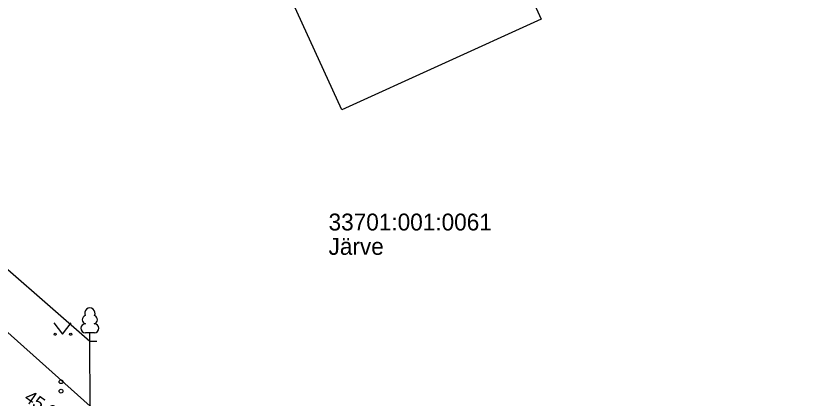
# Model space of a CAD drawing. Extents: x 551623 to 559850, y 6561220 to 6567135.
# Drawn here: x 555053.18 to 555095.66, y 6565653.59 to 6565673.99 of the extents above; entities that cross this region are included whole.
import ezdxf

# ---------------------------------------------------------------- set-up
doc = ezdxf.new("R2010")
doc.units = 0
for name, color, linetype in [('AED', 7, 'Continuous'), ('HALJASTUS', 7, 'Continuous'), ('Hoone Elu- või ühiskondlik hoone', 7, 'Continuous'), ('KORGUS-EH2000', 7, 'Continuous'), ('MOOTPIIR', 7, 'Continuous'), ('PIIR', 7, 'Continuous'), ('PUU', 7, 'Continuous')]:
    doc.layers.add(name, color=color, linetype=linetype)

msp = doc.modelspace()

# ---------------------------------------------------------------- linework, layer by layer
at = {"layer": 'AED'}
msp.add_lwpolyline([(555057.142, 6565653.162), (555050.543, 6565659.052), (555042.979, 6565665.343), (555043.174, 6565665.907), (555043.846, 6565668.219)], dxfattribs=at)
at = {"layer": 'HALJASTUS'}
for p, q in [((555055.209, 6565657.604), (555055.672, 6565656.997)), ((555055.672, 6565656.997), (555056.118, 6565657.604))]:
    msp.add_line(p, q, dxfattribs=at)
for centre, radius in [((555055.271, 6565656.997), 0.055), ((555056.1, 6565656.997), 0.055), ((555055.586, 6565654.461), 0.1), ((555055.586, 6565653.961), 0.1)]:
    msp.add_circle(centre, radius, dxfattribs=at)
at = {"layer": 'Hoone Elu- või ühiskondlik hoone'}
msp.add_lwpolyline([(555070.54, 6565668.971), (555063.93, 6565683.502), (555074.57, 6565688.351), (555081.18, 6565673.822)], close=True, dxfattribs=at)
at = {"layer": 'MOOTPIIR'}
msp.add_lwpolyline([(555050.244, 6565639.614), (555053.358, 6565643.906), (555058.43, 6565638.637), (555062.706, 6565634.391), (555065.829, 6565631.998), (555069.987, 6565631.13), (555073.594, 6565631.301), (555077.505, 6565632.778), (555089.342, 6565637.222), (555090.377, 6565638.461), (555094.165, 6565645.802), (555095.317, 6565648.328), (555095.66, 6565648.918), (555092.332, 6565650.666), (555085.208, 6565648.465), (555080.589, 6565649.38), (555070.954, 6565650.337), (555063.92, 6565649.728), (555057.142, 6565653.162), (555057.121, 6565656.605), (555043.846, 6565668.219)], dxfattribs=at)
at = {"layer": 'PUU'}
for p, q in [((555057.361, 6565657.08), (555056.881, 6565657.08)), ((555057.121, 6565656.605), (555057.121, 6565657.08)), ((555057.501, 6565656.605), (555057.121, 6565656.605))]:
    msp.add_line(p, q, dxfattribs=at)
for centre, radius, start, end in [((555057.121, 6565658.125), 0.277, 332.5799, 207.4201), ((555056.951, 6565657.777), 0.233, 109.0217, 253.1415), ((555057.292, 6565657.777), 0.233, 286.8508, 70.9859), ((555056.884, 6565657.317), 0.238, 90.0016, 269.3953), ((555057.359, 6565657.317), 0.238, 270.6047, 89.9984)]:
    msp.add_arc(centre, radius, start, end, dxfattribs=at)

# ---------------------------------------------------------------- texts
at = {"layer": 'KORGUS-EH2000'}
msp.add_text(' 45.89', height=0.7, rotation=325.3, dxfattribs=at).set_placement((555053.354, 6565653.631))
at = {"layer": 'PIIR'}
for s, p in [('33701:001:0061', (555069.842, 6565662.538)), ('Järve', (555069.842, 6565661.238))]:
    msp.add_text(s, height=0.9, dxfattribs=at).set_placement(p)

doc.saveas('drawing.dxf')
